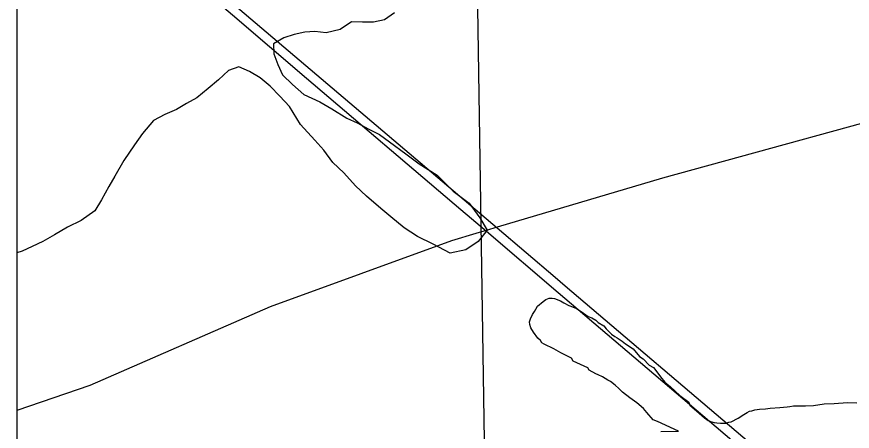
# Model space of a CAD drawing. Extents: x 0 to 34, y 0 to 22.
# Drawn here: x 2.1 to 2.4461, y 18.2654 to 18.437 of the extents above; entities that cross this region are included whole.
import ezdxf

# ---------------------------------------------------------------- set-up
doc = ezdxf.new("R2010")
doc.units = 0
for name, color, linetype in [('GM_X_Corporation', 7, 'Continuous'), ('GM_X_Major_River', 7, 'Continuous'), ('GM_X_State_Route', 7, 'Continuous')]:
    doc.layers.add(name, color=color, linetype=linetype)

msp = doc.modelspace()

# ---------------------------------------------------------------- linework, layer by layer
at = {"layer": 'GM_X_Corporation'}
for points in [[(2.1, 19.23555), (2.1, 16.59135)], [(3.00478, 18.43707), (2.97992, 18.42919), (2.92938, 18.42252), (2.66141, 18.41843), (2.5349, 18.41088), (2.48912, 18.40358), (2.36749, 18.37012), (2.29892, 18.34983), (2.2944, 18.34848), (2.29017, 18.34722), (2.28004, 18.34423), (2.20498, 18.31695), (2.13026, 18.28436), (2.1, 18.27405), (2.1, 16.59135)]]:
    msp.add_lwpolyline(points, dxfattribs=at)
for points in [[(2.1, 18.4508), (2.1, 17.94805), (2.29863, 17.94779), (2.29081, 18.44969)], [(2.29081, 18.44969), (2.80234, 18.44894), (2.79974, 17.94803), (2.29863, 17.94779)]]:
    msp.add_lwpolyline(points, close=True, dxfattribs=at)
at = {"layer": 'GM_X_Major_River'}
for points in [[(2.25646, 18.43855), (2.2523, 18.43568), (2.24775, 18.43471), (2.24319, 18.43469), (2.23864, 18.43486), (2.23391, 18.43161), (2.22822, 18.43025), (2.22347, 18.4308), (2.2193, 18.43059), (2.21493, 18.42962), (2.21058, 18.42826), (2.20641, 18.42577), (2.20643, 18.42159), (2.20816, 18.41723), (2.21009, 18.41287), (2.21428, 18.4089), (2.21886, 18.40474), (2.22552, 18.40173), (2.23047, 18.3989), (2.23675, 18.39494), (2.24094, 18.39306), (2.24589, 18.39042), (2.25027, 18.38816), (2.25446, 18.38514), (2.26113, 18.38023)], [(2.26113, 18.38023), (2.26666, 18.37607), (2.27408, 18.37136), (2.28076, 18.36474), (2.28743, 18.35983), (2.29183, 18.35377), (2.29489, 18.34865), (2.29112, 18.34388), (2.28601, 18.34044), (2.27956, 18.33908), (2.27252, 18.34284), (2.26605, 18.34604), (2.26053, 18.34963), (2.255, 18.35416), (2.2508, 18.35757), (2.24489, 18.36267), (2.24031, 18.36702), (2.23554, 18.37232), (2.23096, 18.37667), (2.22714, 18.38178), (2.22351, 18.38594), (2.21759, 18.39238), (2.213, 18.39977), (2.20899, 18.40412), (2.20498, 18.40828), (2.20079, 18.41168), (2.19641, 18.41432), (2.19203, 18.4162), (2.18768, 18.41466), (2.18352, 18.41084), (2.17936, 18.40721), (2.17463, 18.40339), (2.17028, 18.40109), (2.16612, 18.3986), (2.16138, 18.39648), (2.15665, 18.39399), (2.15212, 18.38865), (2.14873, 18.38388), (2.14439, 18.3774), (2.14063, 18.37092), (2.13819, 18.36673), (2.13518, 18.3612), (2.13235, 18.35663), (2.12668, 18.35261), (2.121, 18.34992), (2.1157, 18.34667), (2.11078, 18.34398), (2.10642, 18.34187), (2.10225, 18.33995), (2.1, 18.33929)], [(2.37415, 18.26545), (2.36538, 18.2694), (2.36364, 18.27011), (2.36096, 18.27313), (2.35963, 18.27484), (2.35677, 18.27711), (2.35391, 18.27918), (2.35086, 18.28164), (2.34933, 18.28315), (2.34781, 18.28448), (2.3459, 18.28599), (2.34476, 18.28655), (2.34266, 18.28787), (2.34076, 18.28881), (2.33981, 18.28919), (2.33714, 18.2907), (2.33657, 18.29164), (2.33048, 18.29446), (2.32971, 18.2956), (2.32534, 18.29786), (2.32248, 18.29956), (2.31848, 18.30144), (2.31753, 18.30201), (2.31696, 18.30295), (2.31581, 18.3039), (2.31409, 18.30636), (2.31294, 18.30826), (2.31256, 18.30959), (2.31236, 18.31072), (2.31273, 18.31187), (2.31368, 18.31377), (2.31443, 18.31492), (2.31499, 18.31587), (2.31574, 18.3172), (2.31801, 18.31911), (2.31915, 18.31988), (2.32047, 18.32045), (2.3218, 18.32046), (2.32275, 18.32028), (2.32523, 18.31934), (2.32656, 18.31858), (2.32865, 18.31745), (2.33017, 18.31689), (2.33189, 18.31614), (2.33341, 18.3152), (2.33474, 18.31425), (2.33665, 18.31293), (2.33817, 18.31237), (2.33988, 18.31143), (2.34084, 18.31048), (2.34312, 18.30897), (2.34408, 18.30783), (2.34637, 18.30556), (2.3477, 18.30462), (2.34865, 18.30405), (2.35075, 18.30273), (2.35208, 18.3016), (2.35532, 18.29952), (2.358, 18.29631), (2.35952, 18.29536), (2.362, 18.29271)], [(2.362, 18.29271), (2.36371, 18.29177), (2.36601, 18.28893), (2.36658, 18.28798), (2.36849, 18.28571), (2.37078, 18.28382), (2.37269, 18.28193), (2.37459, 18.28023), (2.37841, 18.2774), (2.37879, 18.27626), (2.38261, 18.27286), (2.38489, 18.27097), (2.38642, 18.26983), (2.38737, 18.26946), (2.38889, 18.26908), (2.39003, 18.2689), (2.39155, 18.26872), (2.39383, 18.26873), (2.39496, 18.26911), (2.39591, 18.26931), (2.39875, 18.27084), (2.40121, 18.27237), (2.40254, 18.27314), (2.40348, 18.27371), (2.40443, 18.27391), (2.40576, 18.2743), (2.40765, 18.27449), (2.41012, 18.2747), (2.41202, 18.2749), (2.416, 18.27529), (2.41904, 18.2755), (2.42018, 18.27569), (2.4217, 18.27589), (2.42663, 18.27591), (2.43005, 18.27612), (2.43441, 18.27671), (2.43859, 18.27692), (2.44409, 18.27733), (2.44789, 18.27716)], [(2.36683, 18.26533), (2.37415, 18.26545)]]:
    msp.add_lwpolyline(points, dxfattribs=at)
at = {"layer": 'GM_X_State_Route'}
for points in [[(2.15915, 18.4634), (2.18931, 18.43776), (2.22006, 18.41157), (2.28392, 18.3572), (2.29451, 18.3482), (2.32427, 18.32289)], [(2.17423, 18.45561), (2.29903, 18.34955), (2.32297, 18.3292), (2.32715, 18.32565)], [(2.32715, 18.32565), (2.4035, 18.2607), (2.44374, 18.22642), (2.60957, 18.08537), (2.64991, 18.0512), (2.66881, 18.03502), (2.69927, 18.00908), (2.70884, 18.00091), (2.79294, 17.92908), (2.8025, 17.92113), (2.81117, 17.91424), (2.81841, 17.9089), (2.82651, 17.90318), (2.83267, 17.89916), (2.83668, 17.89664), (2.84237, 17.89321), (2.84916, 17.88924), (2.8572, 17.88476), (2.86534, 17.88048), (2.87342, 17.87642)], [(2.32427, 18.32289), (2.43302, 18.23041), (2.53238, 18.14581), (2.5762, 18.10862), (2.6425, 18.05228), (2.67326, 18.0261), (2.70357, 18.00047), (2.71553, 17.99031), (2.75061, 17.96052), (2.79287, 17.92439), (2.80271, 17.91643), (2.81262, 17.90855), (2.82077, 17.90255), (2.82865, 17.89695)]]:
    msp.add_lwpolyline(points, dxfattribs=at)

doc.saveas('drawing.dxf')
